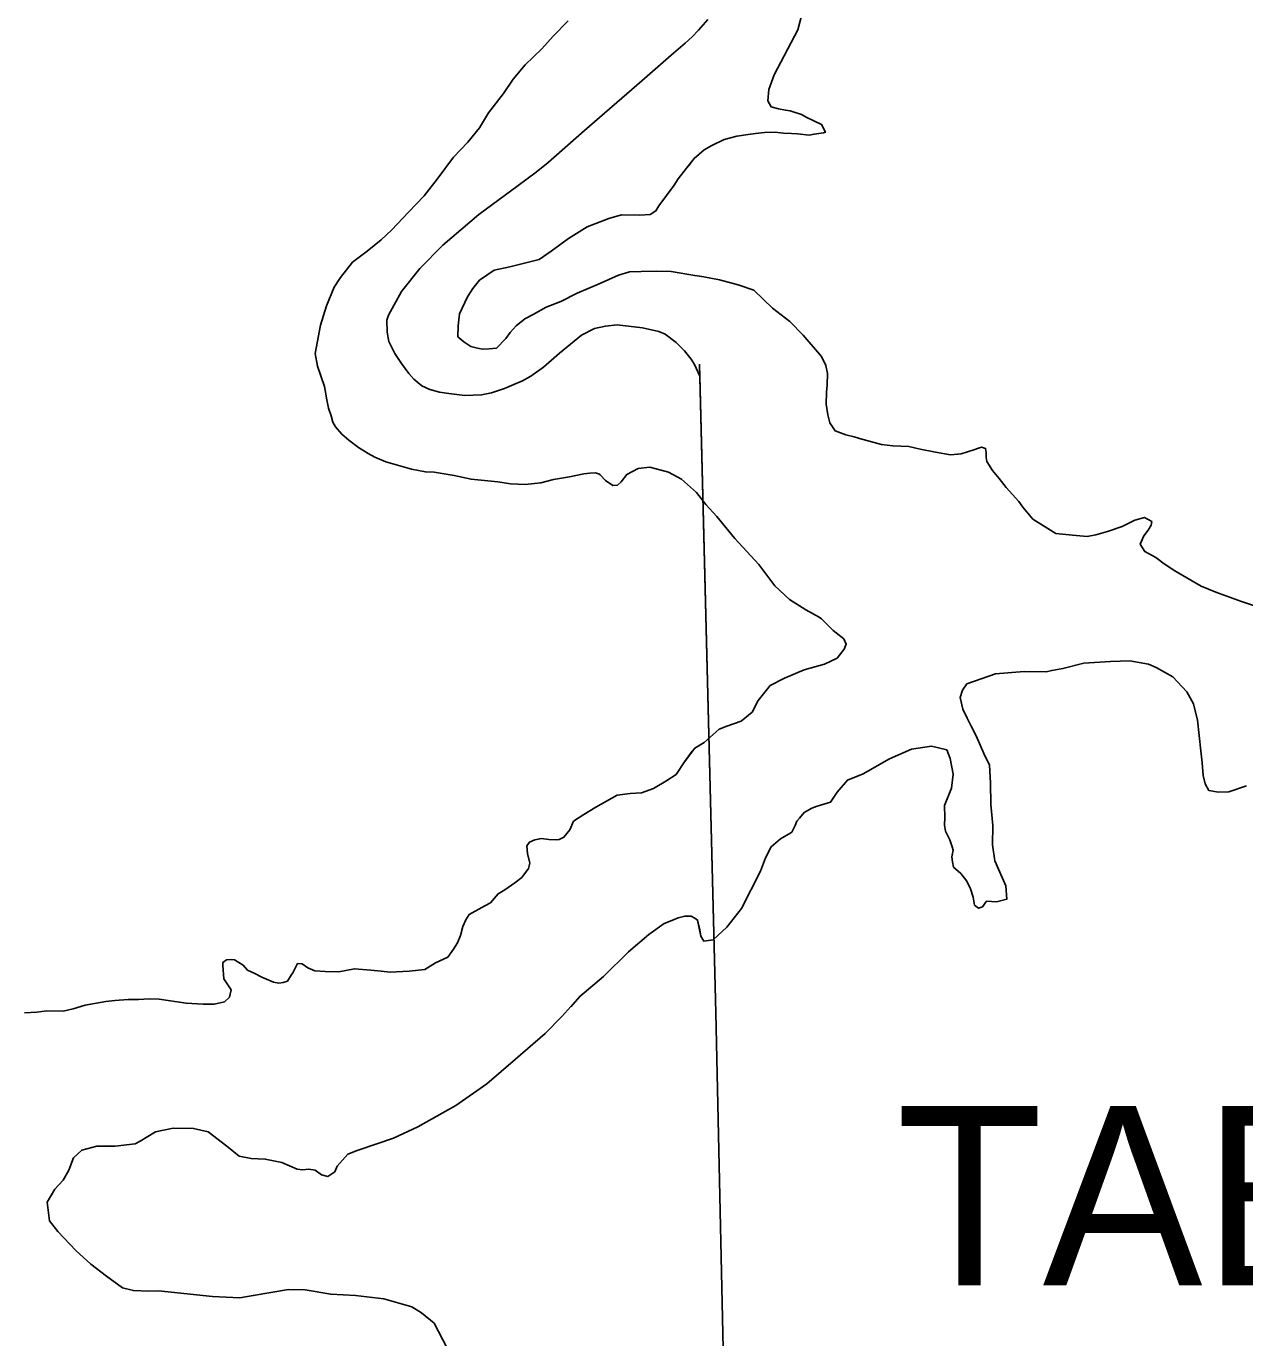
# Model space of a CAD drawing. Extents: x -939622 to -934245, y 1383184 to 1385301.
# Drawn here: x -935276.58 to -935265.81, y 1384353.88 to 1384365.47 of the extents above; entities that cross this region are included whole.
import ezdxf

# ---------------------------------------------------------------- set-up
doc = ezdxf.new("R2010")
doc.units = 0
for name, color, linetype in [('2', 7, 'Continuous'), ('9', 7, 'Continuous'), ('Level 2', 7, 'Continuous'), ('Level 9', 7, 'Continuous')]:
    doc.layers.add(name, color=color, linetype=linetype)

msp = doc.modelspace()

# ---------------------------------------------------------------- linework, layer by layer
at = {"layer": '2'}
for points in [[(-935272.7, 1384362.207), (-935272.844, 1384362.225), (-935272.925, 1384362.236), (-935273.012, 1384362.261), (-935273.08, 1384362.293), (-935273.152, 1384362.352), (-935273.197, 1384362.403), (-935273.262, 1384362.49), (-935273.321, 1384362.578), (-935273.373, 1384362.684), (-935273.388, 1384362.767), (-935273.39, 1384362.874), (-935273.376, 1384362.917), (-935273.262, 1384363.126), (-935273.099, 1384363.33), (-935272.896, 1384363.535), (-935272.578, 1384363.807), (-935272.229, 1384364.062), (-935272.072, 1384364.18), (-935271.965, 1384364.265), (-935271.644, 1384364.549), (-935271.137, 1384364.987), (-935270.879, 1384365.214), (-935270.754, 1384365.32), (-935270.691, 1384365.377), (-935270.636, 1384365.437), (-935270.555, 1384365.531)], [(-935270.624, 1384362.378), (-935270.671, 1384362.482), (-935270.7, 1384362.528), (-935270.759, 1384362.603), (-935270.834, 1384362.677), (-935270.932, 1384362.748), (-935270.987, 1384362.773), (-935271.132, 1384362.806), (-935271.354, 1384362.831), (-935271.459, 1384362.821), (-935271.555, 1384362.8), (-935271.669, 1384362.74), (-935271.866, 1384362.582), (-935272.007, 1384362.459), (-935272.118, 1384362.378), (-935272.193, 1384362.338), (-935272.268, 1384362.305), (-935272.351, 1384362.269), (-935272.465, 1384362.23), (-935272.553, 1384362.213), (-935272.7, 1384362.207)], [(-935270.625, 1384362.378), (-935270.483, 1384356.753), (-935270.312, 1384348.93), (-935270.296, 1384340.971), (-935269.958, 1384332.955), (-935270.096, 1384332.951), (-935270.061, 1384324.887), (-935269.907, 1384317.013), (-935269.771, 1384309.064), (-935269.698, 1384304.156)]]:
    msp.add_lwpolyline(points, dxfattribs=at)
at = {"layer": '9'}
for points in [[(-935271.787, 1384365.518), (-935271.921, 1384365.384), (-935272.022, 1384365.272), (-935272.168, 1384365.13), (-935272.275, 1384365.002), (-935272.361, 1384364.875), (-935272.492, 1384364.706), (-935272.572, 1384364.573), (-935272.676, 1384364.446), (-935272.801, 1384364.312), (-935272.946, 1384364.119), (-935273.062, 1384363.973), (-935273.199, 1384363.828), (-935273.348, 1384363.67), (-935273.44, 1384363.582), (-935273.566, 1384363.482), (-935273.694, 1384363.385), (-935273.801, 1384363.251), (-935273.857, 1384363.164), (-935273.925, 1384363.001), (-935273.978, 1384362.829), (-935274.024, 1384362.579), (-935274.005, 1384362.468), (-935273.943, 1384362.288), (-935273.921, 1384362.168), (-935273.905, 1384362.096), (-935273.883, 1384362.027), (-935273.868, 1384361.973), (-935273.844, 1384361.931), (-935273.789, 1384361.866), (-935273.728, 1384361.812), (-935273.641, 1384361.747), (-935273.556, 1384361.694), (-935273.496, 1384361.664), (-935273.399, 1384361.62), (-935273.276, 1384361.585), (-935273.173, 1384361.556), (-935273.05, 1384361.533), (-935272.972, 1384361.531), (-935272.797, 1384361.502), (-935272.646, 1384361.467), (-935272.529, 1384361.456), (-935272.409, 1384361.445), (-935272.297, 1384361.428), (-935272.168, 1384361.421), (-935272.03, 1384361.437), (-935271.919, 1384361.465), (-935271.775, 1384361.49), (-935271.649, 1384361.515), (-935271.598, 1384361.522), (-935271.55, 1384361.525), (-935271.517, 1384361.514), (-935271.505, 1384361.508), (-935271.459, 1384361.457), (-935271.393, 1384361.412), (-935271.351, 1384361.416), (-935271.321, 1384361.446), (-935271.27, 1384361.51), (-935271.169, 1384361.562), (-935271.067, 1384361.575), (-935270.901, 1384361.531), (-935270.786, 1384361.469), (-935270.653, 1384361.35), (-935270.571, 1384361.245), (-935270.474, 1384361.138), (-935270.316, 1384360.944), (-935270.103, 1384360.715), (-935269.961, 1384360.527), (-935269.833, 1384360.404), (-935269.688, 1384360.313), (-935269.57, 1384360.248), (-935269.549, 1384360.233), (-935269.501, 1384360.188), (-935269.446, 1384360.131), (-935269.352, 1384360.057), (-935269.331, 1384360.009), (-935269.349, 1384359.967), (-935269.411, 1384359.888), (-935269.522, 1384359.833), (-935269.702, 1384359.783), (-935269.875, 1384359.71), (-935270.004, 1384359.645), (-935270.108, 1384359.512), (-935270.161, 1384359.41), (-935270.26, 1384359.331), (-935270.385, 1384359.287), (-935270.454, 1384359.26), (-935270.585, 1384359.141), (-935270.669, 1384359.092), (-935270.761, 1384358.971), (-935270.835, 1384358.86), (-935270.925, 1384358.799), (-935271.033, 1384358.735), (-935271.14, 1384358.697), (-935271.24, 1384358.691), (-935271.354, 1384358.675), (-935271.545, 1384358.571)], [(-935272.422, 1384362.627), (-935272.485, 1384362.62), (-935272.548, 1384362.616), (-935272.6, 1384362.628), (-935272.648, 1384362.64), (-935272.711, 1384362.681), (-935272.763, 1384362.726), (-935272.761, 1384362.822), (-935272.749, 1384362.93), (-935272.679, 1384363.078), (-935272.631, 1384363.154), (-935272.572, 1384363.226), (-935272.443, 1384363.315), (-935272.305, 1384363.343), (-935272.044, 1384363.408), (-935271.937, 1384363.482), (-935271.785, 1384363.594), (-935271.62, 1384363.698), (-935271.429, 1384363.772), (-935271.318, 1384363.803), (-935271.155, 1384363.801), (-935271.062, 1384363.808), (-935271.012, 1384363.838), (-935270.988, 1384363.884), (-935270.851, 1384364.065), (-935270.816, 1384364.123), (-935270.741, 1384364.217), (-935270.708, 1384364.258)], [(-935270.607, 1384363.259), (-935270.67, 1384363.267), (-935270.878, 1384363.302), (-935271.01, 1384363.306), (-935271.142, 1384363.302), (-935271.247, 1384363.301), (-935271.343, 1384363.27), (-935271.514, 1384363.194), (-935271.708, 1384363.111), (-935271.852, 1384363.037), (-935271.984, 1384362.988), (-935272.097, 1384362.924), (-935272.172, 1384362.884), (-935272.247, 1384362.823), (-935272.3, 1384362.763), (-935272.339, 1384362.711), (-935272.422, 1384362.627)], [(-935268.341, 1384361.69), (-935268.408, 1384361.683), (-935268.541, 1384361.706), (-935268.676, 1384361.734), (-935268.778, 1384361.757), (-935268.92, 1384361.762), (-935269.019, 1384361.776), (-935269.212, 1384361.829), (-935269.26, 1384361.843), (-935269.335, 1384361.861), (-935269.429, 1384361.896), (-935269.474, 1384361.965), (-935269.493, 1384362.037), (-935269.509, 1384362.13), (-935269.504, 1384362.238), (-935269.498, 1384362.298), (-935269.496, 1384362.403), (-935269.512, 1384362.472), (-935269.549, 1384362.553), (-935269.71, 1384362.741), (-935269.828, 1384362.86), (-935269.982, 1384362.979), (-935270.146, 1384363.137), (-935270.285, 1384363.184), (-935270.45, 1384363.23), (-935270.589, 1384363.256), (-935270.67, 1384363.267), (-935270.878, 1384363.302), (-935271.01, 1384363.306), (-935271.142, 1384363.302), (-935271.247, 1384363.301), (-935271.343, 1384363.27), (-935271.514, 1384363.194), (-935271.708, 1384363.111), (-935271.852, 1384363.037), (-935271.984, 1384362.988), (-935272.097, 1384362.924), (-935272.172, 1384362.884), (-935272.247, 1384362.823), (-935272.3, 1384362.763), (-935272.339, 1384362.711), (-935272.422, 1384362.627)], [(-935270.691, 1384359.064), (-935270.761, 1384358.971), (-935270.835, 1384358.86), (-935270.925, 1384358.799), (-935271.033, 1384358.735), (-935271.14, 1384358.697), (-935271.24, 1384358.691), (-935271.354, 1384358.675), (-935271.545, 1384358.571)], [(-935271.545, 1384358.571), (-935271.65, 1384358.504), (-935271.742, 1384358.446), (-935271.772, 1384358.37), (-935271.825, 1384358.304), (-935271.867, 1384358.285), (-935271.891, 1384358.282), (-935271.96, 1384358.284), (-935272.023, 1384358.293), (-935272.083, 1384358.28), (-935272.131, 1384358.262), (-935272.152, 1384358.229), (-935272.148, 1384358.162), (-935272.127, 1384358.075), (-935272.138, 1384358.027), (-935272.198, 1384357.949), (-935272.26, 1384357.9), (-935272.347, 1384357.839), (-935272.407, 1384357.805), (-935272.475, 1384357.724), (-935272.526, 1384357.699), (-935272.664, 1384357.623), (-935272.693, 1384357.574), (-935272.72, 1384357.517), (-935272.74, 1384357.436), (-935272.767, 1384357.372), (-935272.802, 1384357.315), (-935272.853, 1384357.245), (-935272.96, 1384357.196), (-935273.056, 1384357.135), (-935273.194, 1384357.122), (-935273.362, 1384357.112), (-935273.44, 1384357.12), (-935273.531, 1384357.131), (-935273.678, 1384357.142), (-935273.816, 1384357.114), (-935273.936, 1384357.118), (-935274.026, 1384357.124), (-935274.09, 1384357.15), (-935274.138, 1384357.186), (-935274.18, 1384357.188), (-935274.222, 1384357.107), (-935274.237, 1384357.086), (-935274.269, 1384357.034), (-935274.308, 1384357.022), (-935274.344, 1384357.016), (-935274.392, 1384357.024), (-935274.495, 1384357.068), (-935274.558, 1384357.101), (-935274.622, 1384357.13), (-935274.661, 1384357.175), (-935274.737, 1384357.222), (-935274.767, 1384357.225), (-935274.809, 1384357.222), (-935274.839, 1384357.198), (-935274.841, 1384357.17), (-935274.831, 1384357.053), (-935274.767, 1384356.955), (-935274.782, 1384356.891), (-935274.826, 1384356.849), (-935274.916, 1384356.83), (-935275.013, 1384356.829), (-935275.163, 1384356.837), (-935275.404, 1384356.874), (-935275.491, 1384356.876), (-935275.587, 1384356.872), (-935275.677, 1384356.871), (-935275.794, 1384356.861), (-935275.875, 1384356.852), (-935275.974, 1384356.836), (-935276.058, 1384356.82), (-935276.163, 1384356.789), (-935276.253, 1384356.767), (-935276.397, 1384356.769), (-935276.484, 1384356.759), (-935276.593, 1384356.752)], [(-935271.545, 1384358.571), (-935271.65, 1384358.504), (-935271.742, 1384358.446), (-935271.772, 1384358.37), (-935271.825, 1384358.304), (-935271.867, 1384358.285), (-935271.891, 1384358.282), (-935271.96, 1384358.284), (-935272.023, 1384358.293), (-935272.041, 1384358.289)], [(-935273.969, 1384355.321), (-935273.911, 1384355.306), (-935273.849, 1384355.349), (-935273.831, 1384355.397), (-935273.736, 1384355.503), (-935273.652, 1384355.537), (-935273.478, 1384355.596), (-935273.331, 1384355.645), (-935273.116, 1384355.746), (-935272.781, 1384355.933), (-935272.506, 1384356.124), (-935272.253, 1384356.343), (-935271.99, 1384356.571), (-935271.844, 1384356.719), (-935271.684, 1384356.898), (-935271.475, 1384357.074), (-935271.254, 1384357.293), (-935271.075, 1384357.445), (-935270.941, 1384357.542), (-935270.887, 1384357.564), (-935270.815, 1384357.591), (-935270.758, 1384357.607), (-935270.701, 1384357.607), (-935270.668, 1384357.59), (-935270.657, 1384357.581), (-935270.644, 1384357.572), (-935270.615, 1384357.431), (-935270.588, 1384357.386), (-935270.507, 1384357.399), (-935270.385, 1384357.511), (-935270.257, 1384357.674), (-935270.089, 1384358.004), (-935270.045, 1384358.121), (-935269.994, 1384358.221)], [(-935272.858, 1384353.789), (-935272.971, 1384354.01), (-935273.083, 1384354.102), (-935273.171, 1384354.156), (-935273.418, 1384354.226), (-935273.668, 1384354.256), (-935273.887, 1384354.266), (-935274.113, 1384354.304), (-935274.26, 1384354.308), (-935274.416, 1384354.283), (-935274.572, 1384354.254), (-935274.689, 1384354.235), (-935274.933, 1384354.245), (-935275.408, 1384354.295), (-935275.498, 1384354.294), (-935275.63, 1384354.299), (-935275.727, 1384354.322), (-935275.869, 1384354.426), (-935276.008, 1384354.533), (-935276.141, 1384354.652), (-935276.299, 1384354.822), (-935276.372, 1384354.914), (-935276.394, 1384355.08), (-935276.326, 1384355.194), (-935276.252, 1384355.273), (-935276.202, 1384355.364), (-935276.161, 1384355.472), (-935276.086, 1384355.539), (-935275.954, 1384355.576), (-935275.792, 1384355.575), (-935275.615, 1384355.595), (-935275.57, 1384355.619), (-935275.435, 1384355.701), (-935275.279, 1384355.733), (-935275.099, 1384355.731), (-935274.97, 1384355.7), (-935274.806, 1384355.575), (-935274.697, 1384355.486), (-935274.589, 1384355.465), (-935274.466, 1384355.461), (-935274.318, 1384355.429), (-935274.182, 1384355.37), (-935274.137, 1384355.367), (-935274.08, 1384355.371), (-935274.023, 1384355.362), (-935273.969, 1384355.321)]]:
    msp.add_lwpolyline(points, dxfattribs=at)
at = {"layer": 'Level 2'}
for points in [[(-935272.7, 1384362.207), (-935272.844, 1384362.225), (-935272.925, 1384362.236), (-935273.012, 1384362.261), (-935273.08, 1384362.293), (-935273.152, 1384362.352), (-935273.197, 1384362.403), (-935273.262, 1384362.49), (-935273.321, 1384362.578), (-935273.373, 1384362.684), (-935273.388, 1384362.767), (-935273.39, 1384362.874), (-935273.376, 1384362.917), (-935273.262, 1384363.126), (-935273.099, 1384363.33), (-935272.896, 1384363.535), (-935272.578, 1384363.807), (-935272.229, 1384364.062), (-935272.072, 1384364.18), (-935271.965, 1384364.265), (-935271.644, 1384364.549), (-935271.137, 1384364.987), (-935270.879, 1384365.214), (-935270.754, 1384365.32), (-935270.691, 1384365.377), (-935270.636, 1384365.437), (-935270.555, 1384365.531)], [(-935270.624, 1384362.378), (-935270.671, 1384362.482), (-935270.7, 1384362.528), (-935270.759, 1384362.603), (-935270.834, 1384362.677), (-935270.932, 1384362.748), (-935270.987, 1384362.773), (-935271.132, 1384362.806), (-935271.354, 1384362.831), (-935271.459, 1384362.821), (-935271.555, 1384362.8), (-935271.669, 1384362.74), (-935271.866, 1384362.582), (-935272.007, 1384362.459), (-935272.118, 1384362.378), (-935272.193, 1384362.338), (-935272.268, 1384362.305), (-935272.351, 1384362.269), (-935272.465, 1384362.23), (-935272.553, 1384362.213), (-935272.7, 1384362.207)], [(-935270.627, 1384362.483), (-935270.483, 1384356.753), (-935270.312, 1384348.93), (-935270.296, 1384340.971), (-935269.958, 1384332.955), (-935270.096, 1384332.951), (-935270.061, 1384324.887), (-935269.907, 1384317.013), (-935269.771, 1384309.064), (-935269.698, 1384304.156)]]:
    msp.add_lwpolyline(points, dxfattribs=at)
at = {"layer": 'Level 9'}
for points in [[(-935272.422, 1384362.627), (-935272.485, 1384362.62), (-935272.548, 1384362.616), (-935272.6, 1384362.628), (-935272.648, 1384362.64), (-935272.711, 1384362.681), (-935272.763, 1384362.726), (-935272.761, 1384362.822), (-935272.749, 1384362.93), (-935272.679, 1384363.078), (-935272.631, 1384363.154), (-935272.572, 1384363.226), (-935272.443, 1384363.315), (-935272.305, 1384363.343), (-935272.044, 1384363.408), (-935271.937, 1384363.482), (-935271.785, 1384363.594), (-935271.62, 1384363.698), (-935271.429, 1384363.772), (-935271.318, 1384363.803), (-935271.155, 1384363.801), (-935271.062, 1384363.808), (-935271.012, 1384363.838), (-935270.988, 1384363.884), (-935270.851, 1384364.065), (-935270.816, 1384364.123), (-935270.741, 1384364.217), (-935270.673, 1384364.301), (-935270.587, 1384364.377), (-935270.518, 1384364.417), (-935270.41, 1384364.469), (-935270.296, 1384364.5), (-935270.197, 1384364.513), (-935270.131, 1384364.523), (-935270.053, 1384364.532), (-935269.96, 1384364.533), (-935269.885, 1384364.525), (-935269.813, 1384364.523), (-935269.761, 1384364.52), (-935269.659, 1384364.509), (-935269.614, 1384364.518), (-935269.53, 1384364.528), (-935269.515, 1384364.534), (-935269.549, 1384364.603), (-935269.618, 1384364.635), (-935269.679, 1384364.665), (-935269.727, 1384364.689), (-935269.799, 1384364.715), (-935269.826, 1384364.724), (-935269.868, 1384364.729), (-935269.929, 1384364.741), (-935269.995, 1384364.758), (-935270.022, 1384364.812), (-935270.014, 1384364.911), (-935269.967, 1384365.041), (-935269.758, 1384365.44), (-935269.691, 1384365.696)], [(-935271.787, 1384365.518), (-935271.921, 1384365.384), (-935272.022, 1384365.272), (-935272.168, 1384365.13), (-935272.275, 1384365.002), (-935272.361, 1384364.875), (-935272.492, 1384364.706), (-935272.572, 1384364.573), (-935272.676, 1384364.446), (-935272.801, 1384364.312), (-935272.946, 1384364.119), (-935273.062, 1384363.973), (-935273.199, 1384363.828), (-935273.348, 1384363.67), (-935273.44, 1384363.582), (-935273.566, 1384363.482), (-935273.694, 1384363.385), (-935273.801, 1384363.251), (-935273.857, 1384363.164), (-935273.925, 1384363.001), (-935273.978, 1384362.829), (-935274.024, 1384362.579), (-935274.005, 1384362.468), (-935273.943, 1384362.288), (-935273.921, 1384362.168), (-935273.905, 1384362.096), (-935273.883, 1384362.027), (-935273.868, 1384361.973), (-935273.844, 1384361.931), (-935273.789, 1384361.866), (-935273.728, 1384361.812), (-935273.641, 1384361.747), (-935273.556, 1384361.694), (-935273.496, 1384361.664), (-935273.399, 1384361.62), (-935273.276, 1384361.585), (-935273.173, 1384361.556), (-935273.05, 1384361.533), (-935272.972, 1384361.531), (-935272.797, 1384361.502), (-935272.646, 1384361.467), (-935272.529, 1384361.456), (-935272.409, 1384361.445), (-935272.297, 1384361.428), (-935272.168, 1384361.421), (-935272.03, 1384361.437), (-935271.919, 1384361.465), (-935271.775, 1384361.49), (-935271.649, 1384361.515), (-935271.598, 1384361.522), (-935271.55, 1384361.525), (-935271.517, 1384361.514), (-935271.505, 1384361.508), (-935271.459, 1384361.457), (-935271.393, 1384361.412), (-935271.351, 1384361.416), (-935271.321, 1384361.446), (-935271.27, 1384361.51), (-935271.169, 1384361.562), (-935271.067, 1384361.575), (-935270.901, 1384361.531), (-935270.786, 1384361.469), (-935270.653, 1384361.35), (-935270.571, 1384361.245), (-935270.474, 1384361.138), (-935270.316, 1384360.944), (-935270.103, 1384360.715), (-935269.961, 1384360.527), (-935269.833, 1384360.404), (-935269.688, 1384360.313), (-935269.57, 1384360.248), (-935269.549, 1384360.233), (-935269.501, 1384360.188), (-935269.446, 1384360.131), (-935269.352, 1384360.057), (-935269.331, 1384360.009), (-935269.349, 1384359.967), (-935269.411, 1384359.888), (-935269.522, 1384359.833), (-935269.702, 1384359.783), (-935269.875, 1384359.71), (-935270.004, 1384359.645), (-935270.108, 1384359.512), (-935270.161, 1384359.41), (-935270.26, 1384359.331), (-935270.385, 1384359.287), (-935270.454, 1384359.26), (-935270.585, 1384359.141), (-935270.669, 1384359.092), (-935270.761, 1384358.971), (-935270.835, 1384358.86), (-935270.925, 1384358.799), (-935271.033, 1384358.735), (-935271.14, 1384358.697), (-935271.24, 1384358.691), (-935271.354, 1384358.675), (-935271.545, 1384358.571)], [(-935265.577, 1384360.301), (-935265.836, 1384360.386), (-935266.063, 1384360.471), (-935266.192, 1384360.524), (-935266.286, 1384360.575), (-935266.425, 1384360.657), (-935266.521, 1384360.72), (-935266.594, 1384360.776), (-935266.691, 1384360.829), (-935266.733, 1384360.895), (-935266.701, 1384360.968), (-935266.662, 1384361.019), (-935266.636, 1384361.061), (-935266.63, 1384361.094), (-935266.693, 1384361.13), (-935266.78, 1384361.105), (-935266.891, 1384361.05), (-935267.02, 1384361.007), (-935267.125, 1384360.976), (-935267.2, 1384360.963), (-935267.332, 1384360.974), (-935267.479, 1384360.988), (-935267.682, 1384361.115), (-935267.77, 1384361.222), (-935267.804, 1384361.27), (-935267.916, 1384361.396), (-935267.98, 1384361.473), (-935268.037, 1384361.545), (-935268.089, 1384361.625), (-935268.095, 1384361.661), (-935268.093, 1384361.704), (-935268.099, 1384361.74), (-935268.135, 1384361.751), (-935268.162, 1384361.742), (-935268.204, 1384361.727), (-935268.315, 1384361.693), (-935268.408, 1384361.683), (-935268.541, 1384361.706), (-935268.676, 1384361.734), (-935268.778, 1384361.757), (-935268.92, 1384361.762), (-935269.019, 1384361.776), (-935269.212, 1384361.829), (-935269.26, 1384361.843), (-935269.335, 1384361.861), (-935269.429, 1384361.896), (-935269.474, 1384361.965), (-935269.493, 1384362.037), (-935269.509, 1384362.13), (-935269.504, 1384362.238), (-935269.498, 1384362.298), (-935269.496, 1384362.403), (-935269.512, 1384362.472), (-935269.549, 1384362.553), (-935269.71, 1384362.741), (-935269.828, 1384362.86), (-935269.982, 1384362.979), (-935270.146, 1384363.137), (-935270.285, 1384363.184), (-935270.45, 1384363.23), (-935270.589, 1384363.256), (-935270.67, 1384363.267), (-935270.878, 1384363.302), (-935271.01, 1384363.306), (-935271.142, 1384363.302), (-935271.247, 1384363.301), (-935271.343, 1384363.27), (-935271.514, 1384363.194), (-935271.708, 1384363.111), (-935271.852, 1384363.037), (-935271.984, 1384362.988), (-935272.097, 1384362.924), (-935272.172, 1384362.884), (-935272.247, 1384362.823), (-935272.3, 1384362.763), (-935272.339, 1384362.711), (-935272.422, 1384362.627)], [(-935271.766, 1384356.807), (-935271.684, 1384356.898), (-935271.475, 1384357.074), (-935271.254, 1384357.293), (-935271.075, 1384357.445), (-935270.941, 1384357.542), (-935270.887, 1384357.564), (-935270.815, 1384357.591), (-935270.758, 1384357.607), (-935270.701, 1384357.607), (-935270.668, 1384357.59), (-935270.644, 1384357.572), (-935270.625, 1384357.485), (-935270.615, 1384357.431), (-935270.588, 1384357.386), (-935270.507, 1384357.399), (-935270.462, 1384357.438), (-935270.385, 1384357.511), (-935270.257, 1384357.674), (-935270.089, 1384358.004), (-935270.045, 1384358.121), (-935269.994, 1384358.221), (-935269.911, 1384358.291), (-935269.821, 1384358.343), (-935269.812, 1384358.349), (-935269.783, 1384358.409), (-935269.768, 1384358.445), (-935269.744, 1384358.473), (-935269.703, 1384358.524), (-935269.634, 1384358.561), (-935269.586, 1384358.579), (-935269.469, 1384358.613), (-935269.41, 1384358.704), (-935269.32, 1384358.81), (-935269.18, 1384358.865), (-935268.949, 1384358.997), (-935268.755, 1384359.083), (-935268.578, 1384359.108), (-935268.442, 1384359.076), (-935268.412, 1384359.001), (-935268.386, 1384358.863), (-935268.4, 1384358.737), (-935268.462, 1384358.586), (-935268.458, 1384358.478), (-935268.463, 1384358.412), (-935268.454, 1384358.358), (-935268.414, 1384358.28), (-935268.393, 1384358.22), (-935268.386, 1384358.19), (-935268.398, 1384358.13), (-935268.391, 1384358.088), (-935268.382, 1384358.04), (-935268.318, 1384357.983), (-935268.264, 1384357.915), (-935268.233, 1384357.849), (-935268.208, 1384357.774), (-935268.196, 1384357.705), (-935268.162, 1384357.678), (-935268.126, 1384357.688), (-935268.091, 1384357.739), (-935268.001, 1384357.734), (-935267.911, 1384357.756), (-935267.921, 1384357.876), (-935268.016, 1384358.097), (-935268.038, 1384358.238), (-935268.034, 1384358.407), (-935268.053, 1384358.593), (-935268.055, 1384358.785), (-935268.065, 1384358.941), (-935268.114, 1384359.043), (-935268.182, 1384359.199), (-935268.228, 1384359.292), (-935268.261, 1384359.355), (-935268.301, 1384359.435), (-935268.323, 1384359.54), (-935268.303, 1384359.604), (-935268.264, 1384359.661), (-935268.012, 1384359.747), (-935267.757, 1384359.768), (-935267.562, 1384359.767), (-935267.514, 1384359.779), (-935267.415, 1384359.795), (-935267.229, 1384359.842), (-935266.995, 1384359.856), (-935266.823, 1384359.863), (-935266.658, 1384359.835), (-935266.592, 1384359.805), (-935266.444, 1384359.722)], [(-935266.444, 1384359.722), (-935266.319, 1384359.588), (-935266.261, 1384359.484), (-935266.227, 1384359.34), (-935266.197, 1384359.069), (-935266.184, 1384358.961), (-935266.177, 1384358.85), (-935266.159, 1384358.775), (-935266.125, 1384358.718), (-935266.041, 1384358.704), (-935265.948, 1384358.705), (-935265.792, 1384358.76)], [(-935271.545, 1384358.571), (-935271.65, 1384358.504), (-935271.742, 1384358.446), (-935271.772, 1384358.37), (-935271.825, 1384358.304), (-935271.867, 1384358.285), (-935271.891, 1384358.282), (-935271.96, 1384358.284), (-935272.023, 1384358.293), (-935272.041, 1384358.289)]]:
    msp.add_lwpolyline(points, dxfattribs=at)

# ---------------------------------------------------------------- texts
msp.add_text('TABLE ROCK', height=1.584, dxfattribs=at).set_placement((-935268.888, 1384354.345))

doc.saveas('drawing.dxf')
